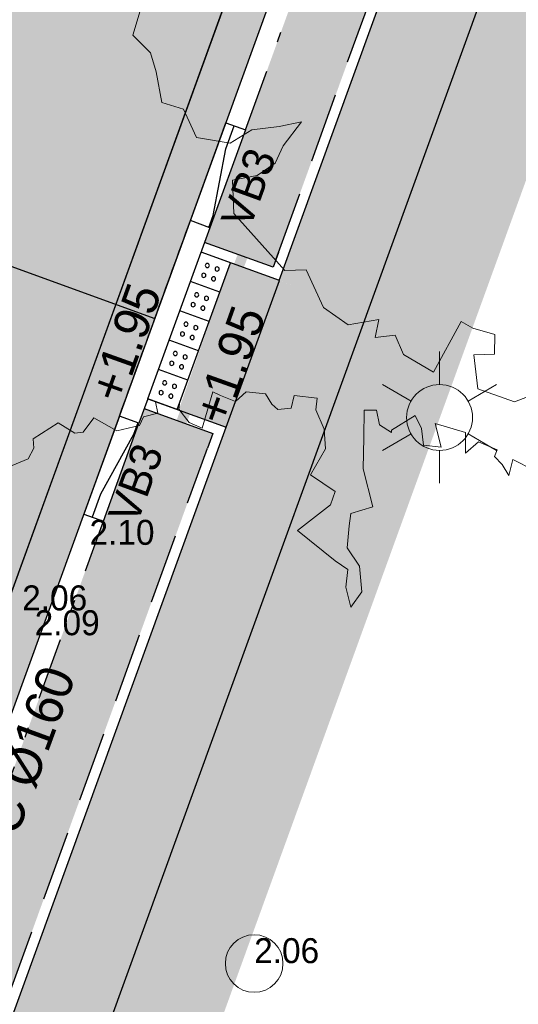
# Model space of a CAD drawing. Header units: metres. Extents: x 134157 to 138734, y 451157 to 455772.
# Tile 287 of 656: x 136453.93 to 136458.72, y 453488.77 to 453498.23. Entities that reach past the tile are written whole.
import ezdxf
from ezdxf import colors
from ezdxf.entities.mleader import LeaderData, LeaderLine
from ezdxf.enums import TextEntityAlignment as Align
from ezdxf.math import Vec2, Vec3

# ---------------------------------------------------------------- set-up
doc = ezdxf.new("R2010")
doc.units = ezdxf.units.M
doc.set_wipeout_variables(frame=1)
for name, pattern in [('CENTER__G5', [2.4, 1.5, -0.3, 0.3, -0.3]), ('DASHDOT__G2', [1.2, 0.6, -0.3, 0, -0.3]), ('GZ10X20__G1', [1.5, 0.5, -0.2, 0.2, -0.2, 0.2, -0.2]), ('HIDDEN__G5', [1.125, 0.75, -0.375])]:
    doc.linetypes.add(name, pattern=pattern)
doc.layers.add('-DR-alg-hulplijnen', color=210, linetype='Continuous', plot=False)
doc.layers.add('-DR-alg-hulplijnen bochtstralen uitritconstructies', color=210, linetype='Continuous', plot=False)
doc.layers.add('-DR-alg-hulplijnen kantverharding asflast nieuwe fietsstraat', color=7, linetype='Continuous', true_color=0xff9429, plot=False)
doc.layers.add('-DR-bs-boom', color=253, linetype='Continuous', lineweight=13)
doc.layers.add('-DR-bs-inr-lichtmast', color=253, linetype='Continuous', lineweight=13)
for name, color, linetype in [('-DR-bs-txt-hoogtemaat', 253, 'Continuous'), ('-DR-nw-con-grondankers damwand Vaartsche Rijn', 3, 'Continuous'), ('-DR-nw-rio-HWA 160', 170, 'CENTER__G5'), ('-DR-nw-rio-HWA txt @ 0.2', 170, 'Continuous'), ('-DR-nw-rio-txt aandachtspunten', 2, 'Continuous'), ('-DR-nw-txt-hoogtemaat', 2, 'Continuous'), ('-DR-nw-vh-band 10x20 ob', 2, 'HIDDEN__G5'), ('-DR-nw-vh-band 15x25 ob', 2, 'CENTER__G5'), ('-DR-nw-vh-band 18-20x25 verloopband 20x20', 2, 'Continuous'), ('-DR-nw-vh-band 20x20 opsluitband', 2, 'GZ10X20__G1'), ('-DR-nw-vh-band 5-20x25', 2, 'DASHDOT__G2'), ('-DR-nw-vh-block doorsteek struinpad', 2, 'Continuous'), ('-DR-nw-vh-geleidelijntegels noppentegels 300x300x60', 250, 'Continuous'), ('-DR-nw-vh-kantverharding', 3, 'Continuous'), ('-DR-nw-vh-txt-kantopsluitingen', 2, 'Continuous')]:
    doc.layers.add(name, color=color, linetype=linetype)
doc.layers.add('-DR-nw-gr-arc-gras', color=7, linetype='Continuous', true_color=0xb5d5a4)
doc.layers.add('-DR-nw-vh-arc-asfalt fietsstraat rood', color=7, linetype='Continuous', lineweight=9, true_color=0xdfbfc7)
doc.layers.add('-DR-nw-vh-arc-sbs kf bruinrood rabat halfsteens', color=7, linetype='Continuous', lineweight=9, true_color=0xb88485)
doc.layers.add('-DR-nw-vh-arc-halfverharding stabilizer', color=7, linetype='Continuous', lineweight=9, true_color=0xe2e1c1, transparency=0.1)
doc.layers.add('-DR-nw-vh-kantverharding halfverharding stabilizer', color=7, linetype='Continuous', true_color=0xe2e1c1, transparency=0.1)
doc.styles.add('18_200', font='romans', dxfattribs={"width": 0.8, "height": 0.36})
doc.styles.add('Drong', font='txt', dxfattribs={"height": 1.8})
pattern_1 = [(228.0127875, (0.54864, 0.762), (-6.096000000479, -6.8579999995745), [0.102516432, -10.1491450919]), (184.969741, (0.48006, 0.6858), (9.1439999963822, 0.7620000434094), [0.175921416, -17.416214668]), (132.5104471, (0.3048, 0.67056), (7.6200000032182, -8.381999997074), [0.124044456, -12.2804168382]), (267.273689, (0.00762, 0.48006), (0.762000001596, 15.23999999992), [0.160201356, -15.8599312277]), (292.83365418, (0, 0.32004), (-3.810000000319, 9.1439999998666), [0.15709011, -15.5519423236]), (357.273689, (0.06096, 0.17526), (-15.23999999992, 0.762000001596), [0.160201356, -15.8599312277]), (37.69424047, (0.22098, 0.16764), (-9.9059999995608, -7.6200000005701), [0.211858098, -20.9739345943]), (72.25532837, (0.38862, 0.29718), (5.3340000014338, 16.7639999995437), [0.200015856, -19.8015769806]), (121.42956562, (0.44958, 0.48768), (-6.096000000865, 9.9059999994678), [0.1607439, -15.9136637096]), (175.2363583, (0.36576, 0.62484), (8.38199999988, -0.762000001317), [0.183513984, -8.992181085]), (222.3974378, (0.18288, 0.64008), (-9.1439999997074, -8.3820000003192), [0.237323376, -23.4950317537]), (138.81407483, (0.762, 0.47244), (-5.33399999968, 4.572000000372), [0.081001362, -8.0191697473]), (171.4692344, (0.70104, 0.52578), (9.906000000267, -1.5239999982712), [0.154104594, -15.2563916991]), (225, (0.54864, 0.54864), (-1e-16, -0.762), [0.107762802, -0.9698679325]), (203.19859051, (0.4953, 0.64008), (3.810000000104, 1.523999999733), [0.058032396, -5.7451867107]), (291.80140949, (0.44196, 0.61722), (-0.76200000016, 2.285999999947), [0.082069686, -4.021425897]), (30.96375653, (0.47244, 0.54102), (2.286000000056, 1.523999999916), [0.133295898, -4.3098894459]), (161.56505118, (0.58674, 0.6096), (1.52400000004, -0.76199999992), [0.096386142, -2.313269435]), (16.389540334, (0, 0.61722), (7.62, 2.286), [0.1350264, -13.3676480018]), (70.34617594, (0.12954, 0.65532), (-3.048000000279, -8.381999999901), [0.113279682, -11.2146647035]), (293.19859051, (0.58674, 0.762), (-1.523999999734, 3.810000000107), [0.11606403, -5.6871550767]), (343.61045967, (0.63246, 0.65532), (-7.6200000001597, 2.285999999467), [0.1350264, -13.3676480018]), (339.44395478, (0, 0.14478), (-3.81, 1.524), [0.13021056, -6.3803202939]), (294.7751406, (0.12192, 0.09906), (-3.810000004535, 8.381999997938), [0.109101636, -10.8010780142]), (66.80140949, (0.59436, 0), (1.52399999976, 3.810000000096), [0.11606403, -5.6871550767]), (17.35402464, (0.64008, 0.10668), (-9.905999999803, -3.0480000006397), [0.127734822, -12.645712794]), (69.44395478, (0.22098, 0), (-1.524000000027, -3.80999999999), [0.06510528, -6.4454255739]), (101.309932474, (0.54864, 0), (-0.762, 3.048), [0.03885438, -3.8465984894]), (165.96375653, (0.54102, 0.0381), (2.286, -0.762), [0.15709011, -2.9847163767]), (186.00900596, (0.38862, 0.0762), (7.6199999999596, 0.7620000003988), [0.1455801, -14.412409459]), (303.69006753, (0.47244, 0.47244), (-0.76200000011, 1.52399999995), [0.109897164, -2.6375329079]), (353.15722659, (0.5334, 0.381), (12.9540000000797, -1.5239999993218), [0.191867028, -18.9948027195]), (60.9453959, (0.7239, 0.35814), (-3.048000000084, -5.333999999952), [0.078452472, -7.7668176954]), (90, (0.762, 0.4267), (-0.762, 0.762), [0.04572, -0.71628]), (120.25643716, (0.37338, 0.09906), (3.047999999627, -5.334000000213), [0.105860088, -10.480182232]), (48.0127875, (0.32004, 0.1905), (6.0960000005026, 6.857999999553), [0.205032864, -10.0466286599]), (0, (0.4572, 0.3429), (0.762, 0.762), [0.19812, -0.56388]), (325.3048465, (0.65532, 0.3429), (7.6200000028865, -5.3339999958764), [0.120482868, -11.9277950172]), (254.0546041, (0.75438, 0.27432), (-0.761999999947, -3.048000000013), [0.110948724, -5.4364950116]), (207.64597536, (0.7239, 0.16764), (-14.478000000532, -7.6199999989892), [0.18064353, -17.8837393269]), (175.42607874, (0.56388, 0.08382), (-9.9059999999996, 0.7619999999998), [0.191108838, -18.9197539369])]
pattern_2 = [(115.335625, (136419.71802, 453326.2367), (-0.223681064, -0.105903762), [0.06, -0.187485]), (205.335625, (136419.71802, 453326.2367), (0.105903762, -0.223681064), [0.06, -0.187485])]

# ---------------------------------------------------------------- blocks, each defined once
blk = doc.blocks.new('Boom bestaand 1')
for points in [[(-0.29874, 0.3953), (-0.31452, 0.38216), (-0.30287, 0.37352), (-0.31414, 0.37202), (-0.32316, 0.36864), (-0.32767, 0.37314), (-0.34045, 0.36075), (-0.33594, 0.34648), (-0.35264, 0.35371), (-0.3703, 0.33253), (-0.34911, 0.329), (-0.35688, 0.31559), (-0.371, 0.31982), (-0.38372, 0.31912), (-0.38019, 0.29511), (-0.37807, 0.29441), (-0.38866, 0.28735), (-0.40138, 0.29017), (-0.40561, 0.28029), (-0.38372, 0.2704), (-0.359, 0.25911), (-0.32509, 0.25346), (-0.32721, 0.23369), (-0.31803, 0.22804), (-0.30108, 0.21886), (-0.28201, 0.22239), (-0.26082, 0.21533), (-0.25234, 0.20121), (-0.27, 0.20404), (-0.28342, 0.2118), (-0.29472, 0.20474), (-0.33216, 0.18498), (-0.34134, 0.22028), (-0.35052, 0.22875), (-0.37242, 0.21463), (-0.38796, 0.23581), (-0.4042, 0.24146), (-0.42257, 0.24146), (-0.43153, 0.24673), (-0.44156, 0.22919), (-0.43245, 0.22239), (-0.43599, 0.2111), (-0.44234, 0.20827), (-0.45302, 0.20668), (-0.46127, 0.19208), (-0.45718, 0.18003), (-0.46707, 0.17015), (-0.47272, 0.16521), (-0.44729, 0.14403), (-0.45647, 0.13556), (-0.4706, 0.13203), (-0.48402, 0.13979), (-0.48825, 0.1172), (-0.48472, 0.11579), (-0.47483, 0.11367), (-0.47695, 0.10096), (-0.4713, 0.09461), (-0.47483, 0.07484), (-0.4932, 0.06072), (-0.48543, 0.04731), (-0.48755, 0.04025), (-0.50168, 0.03036), (-0.49744, 0.00494), (-0.48967, 0.00212), (-0.48324, -0.00602), (-0.48324, -0.02113)], [(-0.0747, -0.47525), (-0.04819, -0.49767), (-0.0278, -0.48952), (-0.0108, -0.49156), (0.01571, -0.49767), (0.02863, -0.48272), (0.05582, -0.48204), (0.07199, -0.45703), (0.06902, -0.43487), (0.07565, -0.41191), (0.07965, -0.39236), (0.09273, -0.41557), (0.10391, -0.42778), (0.10745, -0.44658), (0.10249, -0.468), (0.12989, -0.47849), (0.19328, -0.45751), (0.20009, -0.43996), (0.23631, -0.43922), (0.25865, -0.42532), (0.26522, -0.39911), (0.27842, -0.4081), (0.28322, -0.39131), (0.30181, -0.39131), (0.32641, -0.37332), (0.29521, -0.33375), (0.30481, -0.32656), (0.31744, -0.31125), (0.333, -0.31816), (0.32641, -0.33495), (0.35519, -0.34359), (0.3781, -0.31886), (0.37928, -0.29601)]]:
    blk.add_lwpolyline(points)
blk.add_circle((0, 0), 0.02513)
blk = doc.blocks.new('Verloop 20x20 naar 5-20')
blk.add_lwpolyline([(0, 0), (0, 0.2), (1, 0.2), (1, 0)], close=True)
blk.add_lwpolyline([(0, 0.0105), (0.1199, 0.0105), (0.7651, 0.1144), (1, 0.1144)])
blk = doc.blocks.new('*U146')
blk.add_lwpolyline([(0, 0), (0, 0.2), (-1, 0.2), (-1, 0)], close=True)
blk.add_lwpolyline([(0, 0.0105), (-0.1199, 0.0105), (-0.7651, 0.1144), (-1, 0.1144)])
blk = doc.blocks.new('*U2286')
at = {"layer": '-DR-alg-hulplijnen bochtstralen uitritconstructies', "flags": 128}
blk.add_lwpolyline([(1.2446, -1.0061), (2.7446, -1.0141)], dxfattribs=at)
at = {"layer": '-DR-nw-vh-band 15x25 ob'}
for points in [[(1.1489, -0.2055), (1.1451, -0.9056), (0.9955, -0.9049)], [(2.9957, -0.9153), (2.8451, -0.9146), (2.8489, -0.2141)]]:
    blk.add_lwpolyline(points, dxfattribs=at)
at = {"layer": '-DR-nw-vh-band 20x20 opsluitband', "flags": 128}
blk.add_lwpolyline([(2.999, -0.2149), (0.999, -0.2048)], dxfattribs=at)
at = {"layer": '-DR-nw-vh-kantverharding'}
blk.add_lwpolyline([(1, -0.0048, 0.000276), (3, -0.0149)], format="xyb", dxfattribs=at)
for points in [[(1.2489, -0.206), (1.2446, -1.0061)], [(2.7446, -1.0141), (2.7489, -0.2136)]]:
    blk.add_lwpolyline(points, dxfattribs=at)
at = {"layer": '-DR-nw-vh-band 18-20x25 verloopband 20x20', "rotation": 359.7274237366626}
for name, p in [('*U146', (0.999, -0.2048)), ('Verloop 20x20 naar 5-20', (2.999, -0.2149))]:
    blk.add_blockref(name, p, dxfattribs=at)
blk = doc.blocks.new('LICHTMAST')
at = {"ltscale": 0.1}
for p, q in [((0, 0.1266), (0, 0.2531)), ((-0.1096, 0.0633), (-0.2192, 0.1266)), ((0.1096, 0.0633), (0.2192, 0.1266)), ((-0.1096, -0.0633), (-0.2192, -0.1266)), ((0.1096, -0.0633), (0.2192, -0.1266)), ((0, -0.1266), (0, -0.2531))]:
    blk.add_line(p, q, dxfattribs=at)
blk.add_circle((0, 0), 0.1266, dxfattribs=at)
at = {"style": '18_200', "width": 0.8}
blk.add_attdef('HOOGTE', (0.2467, 0.2424), '', height=0.25, dxfattribs=at)
blk = doc.blocks.new('*U1814')
blk.add_wipeout([(0, 0), (-0.1405, 0.2651), (0.1246, 0.4056), (0.2651, 0.1405)])
for points in [[(0.1246, 0.4056), (-0.1405, 0.2651)], [(0.2651, 0.1405), (0.1246, 0.4056)], [(0, 0), (-0.1405, 0.2651)], [(0.2651, 0.1405), (0, 0)]]:
    blk.add_lwpolyline(points)
at = {"color": 253}
for centre in [(0.083, 0.2704), (-0.0053, 0.2235), (0.1299, 0.182), (0.0415, 0.1352)]:
    blk.add_circle(centre, 0.02, dxfattribs=at)
blk.add_wipeout([(0.2651, 0.1405), (0.1246, 0.4056), (0.3896, 0.5461), (0.5301, 0.281)])
for points in [[(0.3896, 0.5461), (0.1246, 0.4056)], [(0.5301, 0.281), (0.3896, 0.5461)], [(0.2651, 0.1405), (0.1246, 0.4056)], [(0.5301, 0.281), (0.2651, 0.1405)]]:
    blk.add_lwpolyline(points)
for centre in [(0.2598, 0.364), (0.3481, 0.4109), (0.3066, 0.2757), (0.3949, 0.3225)]:
    blk.add_circle(centre, 0.02, dxfattribs=at)
blk.add_wipeout([(0.5301, 0.281), (0.3896, 0.5461), (0.6547, 0.6866), (0.7952, 0.4215)])
for points in [[(0.6547, 0.6866), (0.3896, 0.5461)], [(0.7952, 0.4215), (0.6547, 0.6866)], [(0.5301, 0.281), (0.3896, 0.5461)], [(0.7952, 0.4215), (0.5301, 0.281)]]:
    blk.add_lwpolyline(points)
for centre in [(0.6132, 0.5514), (0.5248, 0.5045), (0.66, 0.463), (0.5717, 0.4162)]:
    blk.add_circle(centre, 0.02, dxfattribs=at)
blk.add_wipeout([(0.7952, 0.4215), (0.6547, 0.6866), (0.9198, 0.8271), (1.0603, 0.562)])
for points in [[(0.9198, 0.8271), (0.6547, 0.6866)], [(1.0603, 0.562), (0.9198, 0.8271)], [(0.7952, 0.4215), (0.6547, 0.6866)], [(1.0603, 0.562), (0.7952, 0.4215)]]:
    blk.add_lwpolyline(points)
for centre in [(0.7899, 0.645), (0.8782, 0.6919), (0.8367, 0.5567), (0.9251, 0.6035)]:
    blk.add_circle(centre, 0.02, dxfattribs=at)
blk.add_wipeout([(1.0603, 0.562), (0.9198, 0.8271), (1.1848, 0.9676), (1.3253, 0.7025)])
for points in [[(1.1848, 0.9676), (0.9198, 0.8271)], [(1.3253, 0.7025), (1.1848, 0.9676)], [(1.0603, 0.562), (0.9198, 0.8271)], [(1.3253, 0.7025), (1.0603, 0.562)]]:
    blk.add_lwpolyline(points)
for centre in [(1.1433, 0.8324), (1.055, 0.7855), (1.1901, 0.744), (1.1018, 0.6972)]:
    blk.add_circle(centre, 0.02, dxfattribs=at)
blk = doc.blocks.new('Grondanker damwand Vaarste Rijn')
at = {"const_width": 0.1, "flags": 128}
blk.add_lwpolyline([(-0.4403, 4.2609), (0.3597, 4.2609)], dxfattribs=at)
at = {"flags": 128}
blk.add_lwpolyline([(0, 0), (-0.0403, 4.2609)], dxfattribs=at)
blk = doc.blocks.new('*U2299')
at = {"style": 'Drong'}
blk.add_attdef('BOBL', text='', height=1.8, rotation=359.5385, dxfattribs=at).set_placement((-26.973, 0.217), align=Align.BOTTOM_LEFT)
blk.add_attdef('MATERIAAL', text='', height=1.8, rotation=359.5385, dxfattribs=at).set_placement((0, 0), align=Align.BOTTOM_CENTER)
blk.add_attdef('BOBR', text='', height=1.8, rotation=359.5385, dxfattribs=at).set_placement((21.833, -0.176), align=Align.BOTTOM_RIGHT)

msp = doc.modelspace()

# ---------------------------------------------------------------- hatches: boundary and pattern name
at = {"layer": '-DR-nw-gr-arc-gras', "transparency": 33554687}
h = msp.add_hatch(dxfattribs=at)
h.set_pattern_fill('AGR-BOLLEN', color=256, scale=0.1, pattern_type=2)
h.set_pattern_definition(pattern_2)
edge = h.paths.add_edge_path()
edge.add_arc((-7000776.8095, 3043164.5676), 7592527.9974, 340.05675056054, 340.05722562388)
edge.add_line((136455.7816, 453494.2543), (136455.1236, 453494.4934))
edge.add_arc((380495.2224, 364992.5484), 259592.3036, 160.066656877, 160.080445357)
edge.add_line((136433.8323, 453435.7615), (136433.8135, 453435.7683))
edge.add_line((136433.8135, 453435.7683), (136432.1795, 453431.2551))
edge.add_line((136432.1795, 453431.2551), (136432.1983, 453431.2483))
edge.add_line((136432.1983, 453431.2483), (136431.6776, 453429.8696))
edge.add_line((136431.6776, 453429.8696), (136432.3364, 453429.6312))
edge.add_line((136432.3364, 453429.6312), (136434.3093, 453435.0766))
h = msp.add_hatch(dxfattribs=at)
h.set_pattern_fill('AGR-BOLLEN', color=256, scale=0.1, pattern_type=2)
h.set_pattern_definition(pattern_2)
edge = h.paths.add_edge_path()
edge.add_line((136486.7031, 453573.6088), (136485.7631, 453573.9499))
edge.add_line((136485.7631, 453573.9499), (136435.7589, 453436.1401))
edge.add_arc((149594.4053, 448661.5341), 13998.1013, 160.05673076, 160.29770339)
edge.add_line((136415.7945, 453380.7559), (136415.2889, 453379.3438))
edge.add_line((136415.2889, 453379.3438), (136417.827, 453378.529))
edge.add_line((136417.827, 453378.529), (136420.502, 453386.122))
edge.add_line((136420.502, 453386.122), (136418.9871, 453386.7016))
edge.add_arc((149703.6278, 448622.0327), 14113.2472, 160.05722659, 160.26912154, ccw=False)
edge.add_line((136436.6989, 453435.799), (136486.7031, 453573.6088))
h = msp.add_hatch(dxfattribs=at)
h.set_pattern_fill('AGR-BOLLEN', color=256, scale=0.1, pattern_type=2)
h.set_pattern_definition(pattern_2)
h.paths.add_polyline_path([(136456.3622, 453495.852), (136455.7038, 453496.0913), (136464.4567, 453520.2143), (136466.0939, 453524.7265), (136466.1127, 453524.7197), (136471.1417, 453538.639), (136471.7991, 453538.4001)])
at = {"layer": '-DR-nw-vh-arc-asfalt fietsstraat rood', "transparency": 33554687}
h = msp.add_hatch(color=256, dxfattribs=at)
h.dxf.hatch_style = 1
edge = h.paths.add_edge_path()
edge.add_arc((137987.7467, 453337.2025), 1495.4, 160.0946501, 161.034726)
edge.add_arc((135150.5996, 454312.1876), 1504.6, 340.0567308, 341.034726, ccw=False)
edge.add_line((136564.9699, 453798.9843), (136431.2486, 453430.448))
edge.add_line((136431.2486, 453430.448), (136427.2999, 453431.8791))
edge.add_line((136427.2999, 453431.8791), (136429.6487, 453438.3572))
edge.add_line((136429.6487, 453438.3572), (136561.0218, 453800.4169))
edge.add_arc((135150.5996, 454312.1876), 1500.4, 340.0567308, 341.034726)
edge.add_line((136569.5514, 453824.5651), (136577.7383, 453847.7674))
edge.add_line((136577.7383, 453847.7674), (136586.3288, 453871.4915))
edge.add_line((136586.3288, 453871.4915), (136590.2291, 453869.9266))
edge.add_line((136590.2291, 453869.9266), (136581.6874, 453846.3374))
at = {"layer": '-DR-nw-vh-arc-halfverharding stabilizer'}
h = msp.add_hatch(dxfattribs=at)
h.set_pattern_fill('GRAVEL', color=256, scale=0.03)
h.set_pattern_definition(pattern_1)
h.paths.add_polyline_path([(136457.2677, 453495.4176), (136477.8728, 453552.2045), (136477.0261, 453552.5098), (136472.4398, 453539.8701), (136471.6876, 453540.143), (136471.1758, 453538.733), (136471.9282, 453538.4601), (136456.4216, 453495.7246)])
h = msp.add_hatch(dxfattribs=at)
h.set_pattern_fill('GRAVEL', color=256, scale=0.03)
h.set_pattern_definition(pattern_1)
h.paths.add_polyline_path([(136448.8968, 453472.3477), (136457.2677, 453495.4176), (136455.952, 453495.8948), (136455.4574, 453494.4876), (136455.91, 453494.3146), (136448.0508, 453472.6547)])
at = {"layer": '-DR-nw-vh-arc-sbs kf bruinrood rabat halfsteens', "transparency": 33554687}
h = msp.add_hatch(color=256, dxfattribs=at)
h.dxf.hatch_style = 1
edge = h.paths.add_edge_path()
edge.add_line((136451.1498, 453484.1273), (136451.1475, 453484.1281))
edge.add_line((136451.1475, 453484.1281), (136450.7738, 453484.2637))
edge.add_line((136450.7738, 453484.2637), (136463.7733, 453520.09))
edge.add_line((136463.7733, 453520.09), (136507.5229, 453640.6623))
edge.add_line((136507.5229, 453640.6623), (136515.9321, 453663.8378))
edge.add_line((136515.9321, 453663.8378), (136555.6336, 453773.2537))
edge.add_line((136555.6336, 453773.2537), (136564.9699, 453798.9843))
edge.add_arc((135150.5996, 454312.1876), 1504.6, 340.0567308, 341.034726)
edge.add_arc((137987.7467, 453337.2025), 1495.4, 160.0946501, 161.034726, ccw=False)
edge.add_line((136581.6874, 453846.3374), (136590.2291, 453869.9266))
edge.add_line((136590.2291, 453869.9266), (136590.6052, 453869.7904))
edge.add_line((136590.6052, 453869.7904), (136582.0635, 453846.2012))
edge.add_arc((137987.7467, 453337.2025), 1495, 160.0946501, 161.034726)
edge.add_arc((134973.5521, 454374.7245), 1692.7615, 340.1109716, 340.9804852, ccw=False)
edge.add_line((136565.3459, 453798.8479), (136556.343, 453774.0371))
edge.add_line((136556.343, 453774.0371), (136516.2729, 453663.6043))
edge.add_line((136516.2729, 453663.6043), (136507.9742, 453640.7333))
edge.add_line((136507.9742, 453640.7333), (136464.1493, 453519.9535))
edge.add_line((136464.1493, 453519.9535), (136455.5498, 453496.2537))
edge.add_line((136455.5498, 453496.2537), (136454.9018, 453494.4676))
edge.add_line((136454.9018, 453494.4676), (136451.1498, 453484.1273))

# ---------------------------------------------------------------- linework, layer by layer
at = {"layer": '-DR-alg-hulplijnen', "flags": 128}
msp.add_lwpolyline([(136450.5257, 453497.0661), (136455.2258, 453495.3607)], dxfattribs=at)
at = {"layer": '-DR-alg-hulplijnen kantverharding asflast nieuwe fietsstraat'}
msp.add_lwpolyline([(136620.467, 453951.9335), (136618.8898, 453946.4661, -0.016644), (136617.8616, 453943.3012), (136595.3672, 453881.1792, -0.016644), (136594.1307, 453878.0896), (136591.8417, 453872.88, 0.011636), (136590.9555, 453870.7284), (136590.6052, 453869.7904), (136590.2291, 453869.9266), (136581.6874, 453846.3374, 0.004102), (136573.5235, 453823.2001, -0.004267), (136564.9699, 453798.9843), (136433.5968, 453436.9246, 0.002152), (136392.9845, 453323.4782), (136381.057, 453289.7028), (136367.7043, 453255.4478), (136367.6832, 453255.3879)], format="xyb", dxfattribs=at)
at = {"layer": '-DR-nw-vh-band 10x20 ob', "ltscale": 0.9}
msp.add_lwpolyline([(136456.3873, 453495.923), (136471.7489, 453538.2591)], dxfattribs=at)
msp.add_lwpolyline([(136432.3874, 453429.7724, -0.000245), (136434.8189, 453436.4812), (136455.7307, 453494.1136)], format="xyb", dxfattribs=at)
at = {"layer": '-DR-nw-vh-band 5-20x25'}
msp.add_lwpolyline([(136456.096, 453497.1725), (136470.7498, 453537.5579)], dxfattribs=at)
msp.add_lwpolyline([(136432.069, 453430.9511, -0.00011), (136434.1608, 453436.72), (136454.7317, 453493.4124)], format="xyb", dxfattribs=at)
at = {"layer": '-DR-nw-vh-kantverharding'}
for points in [[(136367.6832, 453255.3879), (136367.7043, 453255.4478), (136381.057, 453289.7028), (136392.9845, 453323.4782, -0.002152), (136433.5968, 453436.9246), (136564.9699, 453798.9843, 0.004267), (136573.5235, 453823.2001, -0.004102), (136581.6874, 453846.3374), (136590.2291, 453869.9266), (136590.6052, 453869.7904)], [(136392.1877, 453320.0207), (136393.3616, 453323.345, -0.002152), (136433.9728, 453436.7882), (136565.3459, 453798.8479, 0.004267), (136573.9017, 453823.0701, -0.004102), (136582.0635, 453846.2012), (136590.469, 453869.4143)], [(136432.3953, 453429.503, -0.000132), (136434.9129, 453436.4471), (136455.9098, 453494.3141)]]:
    msp.add_lwpolyline(points, format="xyb", dxfattribs=at)
msp.add_lwpolyline([(136456.4215, 453495.7241), (136471.928, 453538.4596)], dxfattribs=at)

# ---------------------------------------------------------------- block references
at = {"layer": '-DR-bs-boom', "xscale": 11, "yscale": 11, "rotation": 293.3958673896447}
for p in [(136460.2477, 453499.7695), (136456.18, 453489.16)]:
    msp.add_blockref('Boom bestaand 1', p, dxfattribs=at)
at = {"layer": '-DR-bs-inr-lichtmast', "xscale": 2.5, "yscale": 2.5}
msp.add_blockref('LICHTMAST', (136457.9618, 453494.4083), dxfattribs=at)
at = {"layer": '-DR-nw-con-grondankers damwand Vaartsche Rijn', "rotation": 70.33562535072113}
msp.add_blockref('Grondanker damwand Vaarste Rijn', (136459.6165, 453487.1199), dxfattribs=at)
at = {"layer": '-DR-nw-vh-block doorsteek struinpad', "rotation": 70.33562535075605}
msp.add_blockref('*U2286', (136454.5435, 453493.4807), dxfattribs=at)

# ---------------------------------------------------------------- texts
at = {"layer": '-DR-bs-txt-hoogtemaat', "color": 253, "char_height": 0.24, "attachment_point": 7, "style": 'Drong'}
for s, insert in [('2.10', (136454.598, 453493.181, 2.099)), ('2.06', (136453.951, 453492.551, 2.06)), ('2.09', (136454.071, 453492.312, 2.086)), ('2.06', (136456.18, 453489.16, 2.058))]:
    msp.add_mtext(s, dxfattribs=dict(at, insert=insert))

# ---------------------------------------------------------------- next in the draw order: block references
at = {"layer": '-DR-nw-vh-geleidelijntegels noppentegels 300x300x60', "xscale": -1, "rotation": 97.95778923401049}
msp.add_blockref('*U1814', (136455.952, 453495.8948), dxfattribs=at)

# ---------------------------------------------------------------- next in the draw order: leaders
at = {"layer": '-DR-nw-rio-txt aandachtspunten'}
ml = msp.add_multileader_mtext('Standard', dxfattribs=at)
ml.set_content('VWA riool:\\P - Bestaande inspectieput en leidingwerk verwijderen.\\P - bestaand leidingwerk in trottoirs Jutfaseweg opnieuw aansluiten', color=7, style='Drong')
ml.set_leader_properties(color=256, linetype='ByLayer', lineweight=-1)
ml.build(insert=Vec2(0, 0))
ml.multileader.update_dxf_attribs({"text_left_attachment_type": 5, "text_right_attachment_type": 5, "dogleg_length": 70.9046, "arrow_head_size": 0.5, "scale": 0.2})
ctx = ml.context
ctx.base_point, ctx.scale, ctx.char_height, ctx.arrow_head_size, ctx.landing_gap_size, ctx.plane_origin, ctx.plane_x_axis, ctx.plane_y_axis = Vec3(136444.312, 453506.4932), 0.2, 0.5, 0.5, 0.04, Vec3(136448.3442, 453497.1726), Vec3(0.33651, 0.94168), Vec3(-0.94168, 0.33651)
ctx.left_attachment, ctx.right_attachment = 5, 5
notes = []
notes.append((ctx, [(0, (1, 1, 0), (136444.023, 453505.6846), (0.33651, 0.94168), 0.8587, [(0, [(136444.4428, 453494.5523)], 0, [])])]))
ctx.mtext.insert, ctx.mtext.text_direction, ctx.mtext.rotation, ctx.mtext.flow_direction = Vec3(136442.1334, 453507.3142), Vec3(0.33651, 0.94168), 1.227588, 5
ctx.mtext.has_bg_fill, ctx.mtext.bg_color, ctx.mtext.bg_scale_factor, ctx.mtext.bg_transparency, ctx.mtext.use_window_bg_color = 1, -1027028792, 1.5, 0, 1
for ctx, leaders in notes:
    for number, flags, end, landing, length, lines in leaders:
        leader = LeaderData()
        leader.index, (leader.has_last_leader_line, leader.has_dogleg_vector, leader.attachment_direction) = number, flags
        leader.last_leader_point, leader.dogleg_vector, leader.dogleg_length = Vec3(end), Vec3(landing), length
        for number, points, colour, breaks in lines:
            line = LeaderLine()
            line.index, line.vertices, line.color, line.breaks = number, Vec3.list(points), colors.encode_raw_color(colour), breaks
            leader.lines.append(line)
        ctx.leaders.append(leader)

# ---------------------------------------------------------------- next in the draw order: linework, layer by layer
at = {"layer": '-DR-nw-rio-HWA 160', "const_width": 0.1, "flags": 128}
msp.add_lwpolyline([(136452.193, 453485.4169), (136457.0186, 453498.5455)], dxfattribs=at)

# ---------------------------------------------------------------- next in the draw order: leaders
at = {"layer": '-DR-nw-rio-txt aandachtspunten'}
ml = msp.add_multileader_mtext('Standard', dxfattribs=at)
ml.set_content('Plaatsen inspectieput met afsluitvoorziening\\P - 800x800 mm inw. BT\\P - v.v. afsluitgarnituur t.b.v. dichtzetten\\P - e.e.a. conform detaillering', color=7, style='Drong')
ml.set_leader_properties(color=256, linetype='ByLayer', lineweight=-1)
ml.build(insert=Vec2(0, 0))
ml.multileader.update_dxf_attribs({"text_left_attachment_type": 5, "text_right_attachment_type": 5, "dogleg_length": 70.9046, "arrow_head_size": 0.5, "scale": 0.2})
ctx = ml.context
ctx.base_point, ctx.scale, ctx.char_height, ctx.arrow_head_size, ctx.landing_gap_size, ctx.plane_origin, ctx.plane_x_axis, ctx.plane_y_axis = Vec3(136466.4223, 453487.0962), 0.2, 0.5, 0.5, 0.04, Vec3(136471.2463, 453481.3385), Vec3(0.33651, 0.94168), Vec3(-0.94168, 0.33651)
ctx.left_attachment, ctx.right_attachment = 5, 5
notes = []
notes.append((ctx, [(0, (1, 1, 0), (136466.2628, 453486.65), (0.33651, 0.94168), 0.4738, [(0, [(136452.5675, 453485.2828)], 0, [])])]))
ctx.mtext.insert, ctx.mtext.text_direction, ctx.mtext.rotation, ctx.mtext.flow_direction = Vec3(136463.4444, 453488.2028), Vec3(0.33651, 0.94168), 1.227588, 5
ctx.mtext.has_bg_fill, ctx.mtext.bg_color, ctx.mtext.bg_scale_factor, ctx.mtext.bg_transparency, ctx.mtext.use_window_bg_color = 1, -1027028792, 1.5, 0, 1
for ctx, leaders in notes:
    for number, flags, end, landing, length, lines in leaders:
        leader = LeaderData()
        leader.index, (leader.has_last_leader_line, leader.has_dogleg_vector, leader.attachment_direction) = number, flags
        leader.last_leader_point, leader.dogleg_vector, leader.dogleg_length = Vec3(end), Vec3(landing), length
        for number, points, colour, breaks in lines:
            line = LeaderLine()
            line.index, line.vertices, line.color, line.breaks = number, Vec3.list(points), colors.encode_raw_color(colour), breaks
            leader.lines.append(line)
        ctx.leaders.append(leader)

# ---------------------------------------------------------------- next in the draw order: linework, layer by layer
at = {"layer": '-DR-alg-hulplijnen kantverharding asflast nieuwe fietsstraat'}
msp.add_lwpolyline([(136620.467, 453951.9335), (136618.8898, 453946.4661, -0.016644), (136617.8616, 453943.3012), (136595.3672, 453881.1792, -0.016644), (136594.1307, 453878.0896), (136591.8417, 453872.88, 0.011636), (136590.9555, 453870.7284), (136590.6052, 453869.7904), (136590.2291, 453869.9266), (136581.6874, 453846.3374, 0.004102), (136573.5235, 453823.2001, -0.004267), (136564.9699, 453798.9843), (136433.5968, 453436.9246, 0.002152), (136392.9845, 453323.4782), (136381.057, 453289.7028), (136367.7043, 453255.4478), (136363.0398, 453242.239)], format="xyb", dxfattribs=at)
at = {"layer": '-DR-nw-vh-kantverharding'}
msp.add_lwpolyline([(136363.0398, 453242.239), (136367.7043, 453255.4478), (136381.057, 453289.7028), (136392.9845, 453323.4782, -0.002152), (136433.5968, 453436.9246), (136564.9699, 453798.9843, 0.004267), (136573.5235, 453823.2001, -0.004102), (136581.6874, 453846.3374), (136590.2291, 453869.9266), (136590.6052, 453869.7904)], format="xyb", dxfattribs=at)
at = {"layer": '-DR-nw-vh-kantverharding halfverharding stabilizer'}
msp.add_lwpolyline([(136370.2626, 453255.6779), (136383.2134, 453288.902), (136395.1532, 453322.7123, -0.001073), (136415.2889, 453379.3438), (136415.7945, 453380.7559, -0.001051), (136435.7589, 453436.1401), (136510.2738, 453641.5007)], format="xyb", dxfattribs=at)

# ---------------------------------------------------------------- next in the draw order: block references
at = {"layer": '-DR-nw-rio-HWA txt @ 0.2'}
ref = msp.add_blockref('*U2299', (136454.1755, 453490.8105), dxfattribs=dict(at, xscale=0.2, yscale=0.2, zscale=0.2, rotation=70.33562535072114))
ref.add_attrib('BOBL', '+0.90', dxfattribs={"layer": '0', "height": 0.36, "rotation": 69.87409, "style": 'Drong'}).set_placement((136452.3193, 453485.7452), align=Align.BOTTOM_LEFT)
ref.add_attrib('MATERIAAL', 'PVC Ø160', dxfattribs={"layer": '0', "height": 0.36, "rotation": 69.87409, "style": 'Drong'}).set_placement((136454.1755, 453490.8105), align=Align.BOTTOM_CENTER)

# ---------------------------------------------------------------- next in the draw order: texts
at = {"layer": '-DR-nw-txt-hoogtemaat', "style": 'Drong'}
for p in [(136454.9082, 453494.5304), (136455.9098, 453494.3141)]:
    msp.add_text('+1.95', height=0.34, rotation=70.33563, dxfattribs=at).set_placement(p)
at = {"layer": '-DR-nw-vh-txt-kantopsluitingen', "style": 'Drong'}
for p in [(136456.1364, 453496.208), (136455.0525, 453493.3687)]:
    msp.add_text('VB3', height=0.3, rotation=70, dxfattribs=at).set_placement(p)

doc.saveas('drawing.dxf')
